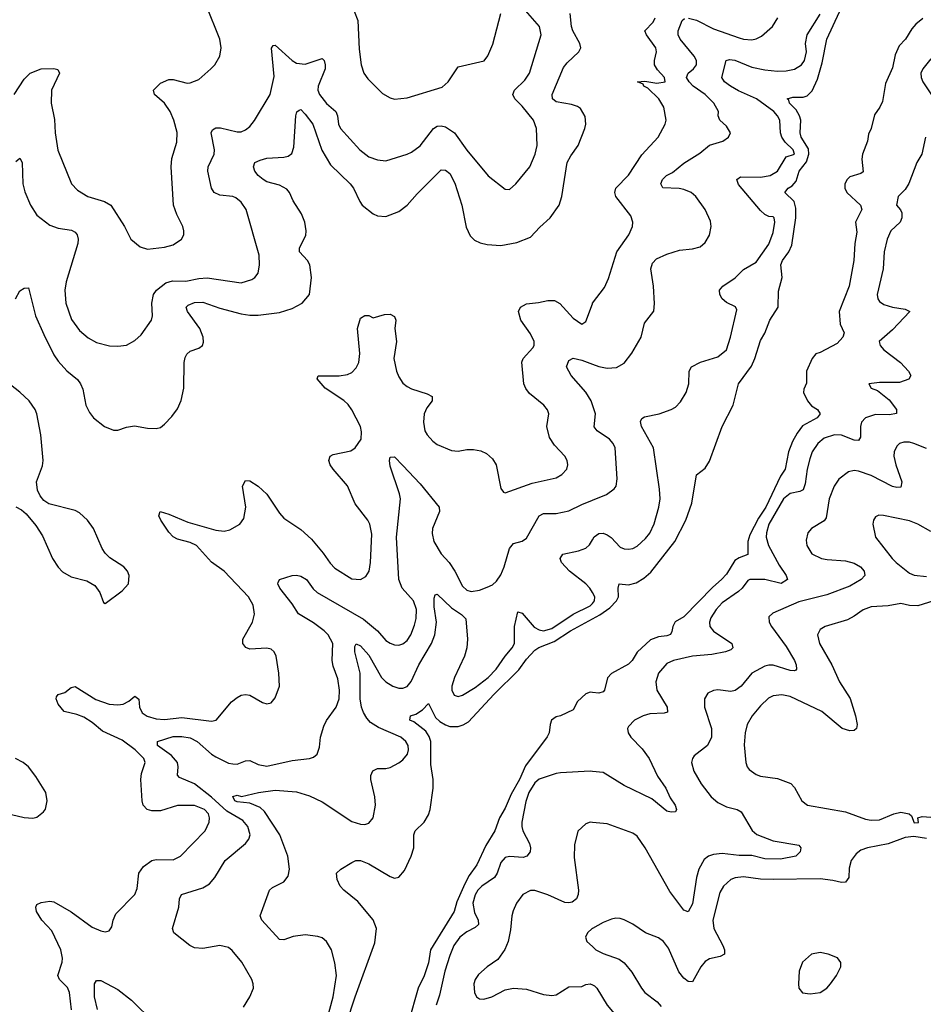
# Model space of a CAD drawing. Header units: inches. Extents: x 1771504 to 1971212, y 471788 to 643615.
# Tile 293 of 587: x 1827309 to 1831555, y 622854 to 627482. Entities that reach past the tile are written whole.
import ezdxf

# ---------------------------------------------------------------- set-up
doc = ezdxf.new("R2010")
doc.units = ezdxf.units.IN
doc.header["$MEASUREMENT"] = 0
doc.layers.add('B8622', color=7, linetype='Continuous')
doc.layers.add('B8632', color=7, linetype='Continuous')

msp = doc.modelspace()

# ---------------------------------------------------------------- linework, layer by layer
at = {"layer": 'B8622', "color": 5}
for points, elevation in [([(1827282.7, 627130), (1827330, 627202.4), (1827357.6, 627230), (1827410, 627251.1), (1827470, 627252.1), (1827487.5, 627247.5), (1827496.5, 627230), (1827458.6, 627150), (1827456.9, 627090), (1827472.6, 627012.6), (1827475.4, 626950), (1827487.7, 626867.7), (1827552.7, 626710), (1827581.2, 626681.2), (1827628.5, 626650), (1827707, 626627), (1827737, 626610), (1827801.6, 626510), (1827830.4, 626450.4), (1827874.6, 626414.6), (1827910, 626403.8), (1827990, 626412.4), (1828030, 626423.1), (1828069.4, 626450), (1828079.6, 626470), (1828079.6, 626490), (1828075.1, 626510), (1828046.7, 626566.7), (1828032.3, 626610), (1828020.3, 626790), (1828024.5, 626830), (1828046.5, 626906.5), (1828048.4, 626951.6), (1828033.5, 627010), (1828015.7, 627050), (1827990, 627088.6), (1827942.4, 627130), (1827938, 627150), (1827970, 627182.8), (1828010, 627200.9), (1828030, 627200.3), (1828096.2, 627183.8), (1828110, 627184.2), (1828150, 627200.3), (1828207.6, 627250), (1828225.6, 627270), (1828249.6, 627310), (1828255.8, 627350), (1828249.7, 627390), (1828185.1, 627550)], 460), ([(1827290, 626815.8), (1827310, 626831.6), (1827320.8, 626810), (1827323.5, 626710), (1827332.2, 626672.2), (1827360.2, 626610), (1827390, 626562.3), (1827450, 626515.8), (1827490, 626502.6), (1827552.5, 626492.5), (1827570, 626482.6), (1827579.6, 626470), (1827584.2, 626450), (1827582, 626430), (1827526.7, 626250), (1827520.9, 626210), (1827525.2, 626150), (1827552.7, 626072.7), (1827590, 626020.3), (1827630, 625987.2), (1827670, 625964.2), (1827731.3, 625948.7), (1827770, 625946.7), (1827810, 625952.2), (1827850, 625973.7), (1827879.6, 626000.4), (1827928.7, 626070), (1827933.5, 626090), (1827929, 626150), (1827937.7, 626190), (1827951.6, 626210), (1827995.4, 626244.6), (1828026.4, 626253.6), (1828090, 626252.4), (1828150, 626265.1), (1828190, 626268.4), (1828350, 626245.6), (1828399.1, 626260.9), (1828414, 626270), (1828429.6, 626290), (1828435.8, 626330), (1828434.6, 626374.6), (1828372.4, 626590), (1828350, 626623.6), (1828324.5, 626644.5), (1828310, 626650.9), (1828250, 626657.2), (1828222, 626670), (1828209.9, 626689.9), (1828192.7, 626770), (1828194.4, 626790), (1828222.4, 626850), (1828225, 626870), (1828208.4, 626950), (1828215.3, 626964.7), (1828230, 626973.7), (1828252.8, 626972.8), (1828330, 626954.9), (1828350, 626955.3), (1828370, 626964), (1828390, 626979.5), (1828412.7, 627007.3), (1828485.6, 627130), (1828504.9, 627215.1), (1828491.5, 627348.5), (1828500.4, 627359.6), (1828510, 627361.7), (1828589.3, 627289.3), (1828610, 627277.6), (1828650, 627273.4), (1828730, 627298.9), (1828738.9, 627290), (1828744.5, 627270), (1828743.8, 627250), (1828711, 627170), (1828710.2, 627150), (1828718, 627130), (1828750, 627087.3), (1828794.4, 627050), (1828802.7, 627030), (1828807.6, 626990), (1828816.9, 626970), (1828907.2, 626870), (1828950, 626836.5), (1828990, 626822.3), (1829030, 626819), (1829130, 626849), (1829150, 626858.3), (1829190, 626888.9), (1829253.3, 626970), (1829270, 626980.5), (1829290, 626982.6), (1829310, 626978.4), (1829352.1, 626950), (1829410, 626867.8), (1829510, 626748.4), (1829590, 626684.9), (1829610, 626683.8), (1829640.5, 626710), (1829705.4, 626790), (1829730.7, 626849.3), (1829739.8, 626890), (1829737.3, 626970), (1829723.1, 627010), (1829670, 627075.8), (1829635.1, 627110), (1829626.6, 627130), (1829633.5, 627150), (1829683.3, 627196.7), (1829704.1, 627230), (1829759.8, 627410), (1829751.3, 627450), (1829664.5, 627550)], 440), ([(1827289.8, 626170), (1827310, 626207.7), (1827330, 626220.4), (1827350, 626222), (1827382.7, 626090), (1827421.7, 626001.8), (1827470, 625906.3), (1827490, 625876.1), (1827530, 625831.4), (1827580.2, 625790), (1827595.2, 625770), (1827605.3, 625745.3), (1827620.2, 625670), (1827636.2, 625636.2), (1827656, 625610), (1827706.7, 625570), (1827750, 625552.6), (1827770, 625552.9), (1827810, 625566.9), (1827847.6, 625572.4), (1827910, 625561.5), (1827950, 625560.3), (1827970, 625565.7), (1827990, 625581.3), (1828023.6, 625616.4), (1828050, 625653), (1828068, 625692), (1828080.3, 625750), (1828081.4, 625870), (1828086.2, 625893.8), (1828094.7, 625910), (1828110, 625923.1), (1828150, 625938.3), (1828167.6, 625950), (1828173.2, 625966.8), (1828171.2, 625990), (1828155.3, 626030), (1828096.8, 626110), (1828091, 626130), (1828100.5, 626139.5), (1828130, 626152.5), (1828170, 626154), (1828250, 626126.2), (1828350, 626099.8), (1828390, 626093.5), (1828430, 626093.5), (1828530, 626105.7), (1828590, 626123.8), (1828636.3, 626150), (1828670.8, 626190), (1828679.8, 626270), (1828672.3, 626330), (1828660.8, 626350), (1828623.4, 626390), (1828623.9, 626410), (1828653, 626467), (1828655.8, 626490), (1828649, 626530), (1828633.8, 626570), (1828594, 626630), (1828576.5, 626670), (1828564.7, 626684.7), (1828530, 626704.1), (1828470, 626720.2), (1828452.3, 626730), (1828428.9, 626750), (1828414, 626770), (1828407.3, 626790), (1828413.6, 626810), (1828438.3, 626821.7), (1828470, 626831), (1828550, 626835.9), (1828570, 626840.2), (1828587.9, 626852.1), (1828597.5, 626882.5), (1828606, 627030), (1828611, 627049), (1828622.9, 627057.1), (1828630, 627058.9), (1828650, 627038.2), (1828685.6, 626990), (1828728.8, 626868.8), (1828770, 626800.2), (1828862.3, 626710), (1828877.1, 626690), (1828906.6, 626626.6), (1828918.9, 626610), (1828970, 626569), (1828990, 626559.6), (1829030, 626557.3), (1829090, 626580.9), (1829130, 626610.3), (1829176.2, 626663.8), (1829290, 626776.1), (1829310, 626774.9), (1829330, 626758.5), (1829353.8, 626713.8), (1829387.1, 626610), (1829406.9, 626506.9), (1829426.1, 626466.1), (1829446.1, 626446.1), (1829472.7, 626432.7), (1829504.9, 626424.9), (1829570, 626420.9), (1829645.6, 626434.4), (1829710, 626460.3), (1829753, 626507), (1829801.7, 626550), (1829844.5, 626610), (1829857, 626650), (1829882.2, 626810), (1829898.4, 626841.6), (1829933.3, 626890), (1829965.3, 626970), (1829969.8, 626990), (1829966.9, 627026.9), (1829943.6, 627063.6), (1829930, 627073.5), (1829902.5, 627082.5), (1829830, 627095.5), (1829812.1, 627110), (1829811.4, 627130), (1829863.7, 627256.3), (1829881.1, 627278.9), (1829936.1, 627330), (1829945.3, 627350), (1829941, 627370), (1829908, 627430), (1829902.2, 627450), (1829895.7, 627510)], 420), ([(1828881.2, 627521.2), (1828898, 627478), (1828903.4, 627343.4), (1828913.6, 627270), (1828926, 627230), (1828944.3, 627204.3), (1829014.3, 627134.3), (1829050, 627113.7), (1829070, 627107.6), (1829130, 627114.3), (1829294.8, 627165.2), (1829321.6, 627190), (1829370, 627260.7), (1829491.1, 627288.9), (1829508.1, 627311.9), (1829533, 627367), (1829569.8, 627510)], 460), ([(1827551.7, 622828.2), (1827542.1, 622910), (1827532.8, 622932.8), (1827495.7, 622970), (1827488.7, 622990), (1827507.7, 623052.3), (1827509.3, 623070.7), (1827502.3, 623110), (1827459.8, 623199.8), (1827412.7, 623250), (1827387.3, 623290), (1827384.8, 623310), (1827390, 623323), (1827410, 623333.4), (1827450, 623338.6), (1827470, 623336.5), (1827550, 623289.3), (1827650, 623217.3), (1827690, 623199.5), (1827710, 623195.3), (1827730, 623199.3), (1827742.3, 623217.7), (1827748.6, 623250), (1827761, 623279), (1827849.9, 623370.1), (1827861.3, 623398.7), (1827869.2, 623470), (1827890, 623501.5), (1827930, 623529.4), (1827950, 623534.6), (1828030, 623533.4), (1828064.7, 623550), (1828179.8, 623670), (1828199.8, 623710), (1828200.8, 623730), (1828195.4, 623750), (1828177.2, 623770), (1828130, 623789), (1828050, 623788.2), (1827970, 623763.7), (1827930, 623763.7), (1827908.3, 623770), (1827888.8, 623790), (1827883.7, 623810), (1827877.7, 623910), (1827881.1, 623938.9), (1827898.5, 623990), (1827891.9, 624010), (1827851.2, 624050), (1827790, 624094.9), (1827698.1, 624138.1), (1827650, 624178.5), (1827610, 624203.5), (1827576.7, 624216.8), (1827518.3, 624230), (1827490, 624265.1), (1827479.7, 624290), (1827481.3, 624298.7), (1827489.2, 624310), (1827520.7, 624319.3), (1827550, 624343.1), (1827570, 624347.8), (1827666.9, 624286.9), (1827730, 624265.2), (1827770, 624261.1), (1827794.5, 624265.5), (1827821.4, 624278.6), (1827850, 624302.6), (1827869, 624289), (1827872.5, 624250), (1827884, 624224), (1827908.6, 624208.6), (1827950, 624195.7), (1827990, 624192.5), (1828070, 624202.8), (1828210, 624185.4), (1828231.6, 624190), (1828304.8, 624275.2), (1828330, 624296.5), (1828350, 624306.7), (1828370, 624310.2), (1828390, 624306.5), (1828450, 624272.2), (1828470, 624266.4), (1828490, 624270.6), (1828510, 624294.8), (1828529.7, 624350), (1828526.9, 624410), (1828513.7, 624490), (1828504.7, 624510), (1828490, 624522.6), (1828470, 624528.6), (1828390, 624523.1), (1828371.7, 624531.7), (1828357.7, 624550), (1828356.8, 624570), (1828402.7, 624650), (1828412.3, 624687.7), (1828406, 624730), (1828383.8, 624770), (1828270, 624889.8), (1828210, 624932), (1828139.6, 625010), (1828110, 625024.3), (1828050, 625040.7), (1828030, 625051.6), (1828010, 625072.8), (1827971.6, 625130), (1827962.4, 625150), (1827969.3, 625170), (1828010, 625157.5), (1828099.5, 625119.5), (1828230, 625081.9), (1828270, 625077.3), (1828296.1, 625083.9), (1828343.5, 625110), (1828362.6, 625137.4), (1828371.4, 625190), (1828356.3, 625290), (1828370, 625316.3), (1828390, 625314.4), (1828430, 625288.9), (1828470, 625251.6), (1828530, 625162.3), (1828550, 625139.6), (1828630, 625085.5), (1828680.3, 625040.3), (1828735, 624975), (1828767.1, 624927.1), (1828790, 624903.6), (1828870, 624853.1), (1828910, 624850.3), (1828935.4, 624864.6), (1828950.6, 624889.4), (1828957.4, 624930), (1828963.1, 625063.1), (1828954.8, 625110), (1828944.4, 625130), (1828885.8, 625205.8), (1828850, 625291.6), (1828781.7, 625370), (1828768.4, 625390), (1828762, 625410), (1828767.3, 625430), (1828781.4, 625438.6), (1828864.7, 625455.3), (1828886, 625470), (1828913.1, 625510), (1828914.9, 625545.1), (1828910.5, 625570), (1828870, 625648.3), (1828852.8, 625672.8), (1828831.8, 625691.8), (1828744.8, 625750), (1828706.5, 625793.5), (1828712, 625808), (1828810, 625808.5), (1828850, 625814.7), (1828870, 625824.2), (1828890, 625846), (1828901.8, 625870), (1828906.8, 625913.2), (1828896.4, 626030), (1828910, 626078.8), (1828930, 626090.8), (1828950, 626090.8), (1828970, 626080.7), (1829023.1, 626096.9), (1829050, 626097.8), (1829070, 626086.8), (1829076.5, 626070), (1829072.2, 626030), (1829079.2, 625970), (1829066.9, 625890), (1829079.5, 625830), (1829090, 625803.2), (1829110, 625773.6), (1829130, 625758.5), (1829150, 625747.1), (1829223.6, 625723.6), (1829247.3, 625710), (1829247.7, 625690), (1829222.2, 625657.8), (1829210.3, 625630), (1829205.7, 625590), (1829213.4, 625550), (1829224.2, 625530), (1829250, 625500.3), (1829270, 625485.7), (1829337.4, 625457.4), (1829370, 625454.6), (1829410, 625461.5), (1829441.1, 625461.1), (1829475.5, 625455.5), (1829502.8, 625442.8), (1829530, 625418.4), (1829547.6, 625390), (1829570, 625278), (1829581.7, 625261.7), (1829590, 625258), (1829717.2, 625302.8), (1829830, 625328.3), (1829856.1, 625343.9), (1829879.7, 625370), (1829885.1, 625390), (1829882, 625410), (1829871.2, 625430), (1829821.7, 625481.7), (1829798.2, 625518.2), (1829785.6, 625570), (1829794.7, 625630), (1829788.6, 625648.6), (1829771.5, 625670), (1829704.6, 625724.6), (1829687.6, 625747.6), (1829678.3, 625770), (1829667.9, 625872.1), (1829674.5, 625890), (1829720.8, 625939.2), (1829726.6, 625950), (1829727.2, 625970), (1829710, 626006), (1829663.9, 626070), (1829652.1, 626110), (1829662, 626130), (1829690, 626146.9), (1829747.5, 626152.5), (1829790, 626162.2), (1829821.4, 626161.4), (1829847.7, 626147.7), (1829910, 626078.7), (1829950, 626050.6), (1829970, 626062.8), (1830000, 626146.8)], 380), ([(1830000, 625671.5), (1829993.7, 625690), (1829970, 625730.7), (1829900.9, 625810), (1829878.9, 625850), (1829890, 625880.7), (1829909.8, 625890.2), (1829950, 625881), (1830000, 625862.2)], 360), ([(1827290, 625191.5), (1827317.7, 625177.7), (1827339.6, 625159.6), (1827384.9, 625104.9), (1827415.7, 625055.7), (1827462.3, 624950), (1827489, 624909), (1827510, 624886), (1827550, 624863.2), (1827623.7, 624843.7), (1827661.8, 624821.8), (1827686, 624790), (1827702.8, 624742.8), (1827710, 624738), (1827790, 624797.6), (1827819.7, 624830), (1827822.6, 624870), (1827814.7, 624890), (1827798.4, 624910), (1827732.4, 624952.4), (1827710, 624974.7), (1827695.8, 624995.8), (1827655.5, 625090), (1827627.4, 625130), (1827590, 625163.5), (1827570, 625174.6), (1827446, 625206), (1827421.7, 625221.7), (1827404.5, 625244.5), (1827392.9, 625270), (1827387.7, 625310), (1827415.8, 625384.2), (1827418.5, 625410), (1827408.1, 625530), (1827389.9, 625630), (1827382.1, 625650), (1827354, 625690), (1827310, 625731.6), (1827243, 625783)], 420), ([(1828359.9, 622840.1), (1828391, 622890), (1828406.9, 622930), (1828406.6, 622950), (1828399.7, 622970), (1828352.7, 623052.7), (1828307.7, 623107.7), (1828290, 623121.3), (1828250, 623129.8), (1828170, 623116.4), (1828130, 623119.3), (1828108, 623130), (1828033.2, 623190), (1828027, 623210), (1828056.4, 623310), (1828059.7, 623350), (1828069.6, 623370), (1828170, 623401.8), (1828200.2, 623419.8), (1828225.7, 623450), (1828274.5, 623530), (1828370, 623610.3), (1828386, 623630), (1828391.6, 623650), (1828380.3, 623690), (1828357.6, 623717.6), (1828281.6, 623761.6), (1828210, 623828.3), (1828130, 623891.1), (1828060, 623920), (1828050.6, 623930.6), (1828053.4, 623970), (1828049.9, 623990), (1828022.9, 624022.9), (1827956.8, 624070), (1827956.3, 624090), (1828030, 624112.3), (1828070, 624112.6), (1828110, 624105.9), (1828143, 624090), (1828210, 624029.5), (1828230, 624016.6), (1828290, 623988.2), (1828310, 623983.7), (1828330, 623983), (1828370, 623998.8), (1828390, 624000.7), (1828430, 623980.6), (1828470, 623973.7), (1828590, 624000.2), (1828670.9, 624009.1), (1828690, 624015.8), (1828707.3, 624030), (1828717, 624063), (1828722.5, 624110), (1828738, 624162), (1828751.2, 624188.8), (1828796.4, 624250), (1828809.8, 624290), (1828811.6, 624330), (1828804.6, 624384.6), (1828782.6, 624442.6), (1828777.3, 624470), (1828779.6, 624550), (1828758.8, 624590), (1828739.5, 624610), (1828690, 624646.5), (1828619.1, 624690), (1828590, 624736.3), (1828531.3, 624810), (1828522.4, 624830), (1828523.8, 624836.2), (1828530, 624850.3), (1828590, 624868.9), (1828610, 624871.1), (1828630, 624865.6), (1828656.2, 624850), (1828687.6, 624807.6), (1828706.9, 624790), (1828924.6, 624664.6), (1828990.1, 624610.1), (1829030, 624564.2), (1829050, 624551.3), (1829070, 624543.2), (1829090, 624542), (1829110, 624547.9), (1829130, 624563.6), (1829146.8, 624590), (1829164.2, 624635.7), (1829171.9, 624668.1), (1829173.6, 624710), (1829159.9, 624750), (1829105.4, 624810), (1829090.9, 624850), (1829079.7, 625050), (1829097.7, 625230), (1829093.8, 625253.8), (1829050, 625384), (1829046.2, 625410), (1829050, 625426), (1829070, 625427.7), (1829110, 625387.2), (1829190, 625299.7), (1829279.5, 625190), (1829282.3, 625170), (1829249, 625090), (1829247.6, 625067.6), (1829255.7, 625030), (1829290, 624971.1), (1829326.8, 624930), (1829354.4, 624890), (1829390, 624819), (1829410, 624799.8), (1829430, 624794.4), (1829470, 624800.5), (1829506.1, 624813.9), (1829530, 624825.2), (1829550, 624842.8), (1829570, 624872.9), (1829585.2, 624910), (1829610, 624997), (1829630, 625019.1), (1829670, 625030.3), (1829690, 625044.6), (1829750, 625150.2), (1829770, 625161.1), (1829830, 625161.4), (1829890, 625173.5), (1829950, 625203.5), (1830000, 625223.4)], 360), ([(1830000, 624790.3), (1829988.6, 624810), (1829970, 624830.5), (1829892.3, 624890), (1829855.5, 624930), (1829848.6, 624950), (1829860.7, 624970), (1829935.3, 624984.7), (1829970, 624998.2), (1829985.8, 625014.2), (1830000, 625036.8)], 340), ([(1828750, 622772.7), (1828782.3, 622890), (1828797.1, 622990), (1828790, 623048.7), (1828774, 623110), (1828750, 623149.2), (1828730, 623166), (1828710, 623173.6), (1828650, 623181.3), (1828593.3, 623173.3), (1828550, 623157.7), (1828530, 623158.7), (1828447, 623250), (1828439.5, 623270), (1828482.9, 623390), (1828496.9, 623403.1), (1828549.4, 623430), (1828570, 623456), (1828576.4, 623490), (1828569, 623550), (1828531.7, 623650), (1828459.8, 623759.8), (1828438.7, 623778.7), (1828390, 623799.3), (1828330, 623805.5), (1828320.5, 623810), (1828309.7, 623830.3), (1828330, 623837.1), (1828350.4, 623830.4), (1828430.6, 623849.4), (1828510, 623860.7), (1828610, 623853.5), (1828670, 623833.3), (1828730, 623805.1), (1828870, 623713), (1828910, 623700.1), (1828930, 623699.3), (1828950, 623705.8), (1828969.2, 623730.8), (1828981.3, 623790), (1828978.5, 623830), (1828958.3, 623910), (1828958.7, 623930), (1828968, 623952), (1828990, 623962.4), (1829030, 623962), (1829050, 623966.9), (1829090, 623989.2), (1829110, 624003.5), (1829130.6, 624030), (1829135.6, 624050), (1829134.3, 624070), (1829123.5, 624090), (1829099.8, 624110), (1828995.2, 624155.2), (1828958.1, 624178.1), (1828939.4, 624199.4), (1828925.1, 624225.1), (1828915.8, 624250), (1828909.3, 624289.3), (1828909.1, 624410), (1828884.1, 624510), (1828884.2, 624535.8), (1828890, 624548.2), (1828910, 624539.2), (1828950, 624495.5), (1829009.5, 624390), (1829029.4, 624369.4), (1829062.7, 624350), (1829090, 624340.5), (1829110, 624339.4), (1829130, 624347.1), (1829148, 624372), (1829184.2, 624450), (1829244, 624550), (1829259.1, 624590), (1829267.5, 624650), (1829257.3, 624722.7), (1829256.3, 624763.7), (1829261.5, 624778.6), (1829270, 624782.4), (1829337.9, 624717.9), (1829385.7, 624685.7), (1829405.5, 624665.5), (1829412.8, 624570), (1829410.5, 624530), (1829399.7, 624490), (1829352, 624390), (1829339, 624350), (1829339.1, 624330), (1829350, 624306.7), (1829370, 624301.4), (1829390, 624307.6), (1829450, 624343), (1829510, 624390.1), (1829548.6, 624430), (1829590, 624490.8), (1829623.6, 624530), (1829634.2, 624550), (1829634.3, 624630), (1829650, 624698.4), (1829670, 624693), (1829727, 624627), (1829750, 624613.7), (1829770, 624609.7), (1829810, 624620.9), (1829910, 624687.5), (1829990, 624727.1), (1830000, 624738.3)], 340), ([(1828802.4, 622637.6), (1828884.7, 622890), (1828977.3, 623142.7), (1828985, 623210), (1828970.5, 623250.5), (1828898.1, 623338.1), (1828832.3, 623390), (1828815.1, 623410), (1828801, 623441), (1828798, 623470), (1828817.2, 623490), (1828870, 623521), (1828888, 623530), (1828909.7, 623530.3), (1828950, 623514.2), (1829050, 623455.5), (1829070, 623447.4), (1829090, 623451.8), (1829117.7, 623482.3), (1829148.7, 623550), (1829160.4, 623590), (1829160.5, 623650), (1829167, 623670), (1829210, 623710.5), (1829230, 623744), (1829238.3, 623770), (1829251.3, 623870), (1829251.2, 623910), (1829241.2, 623981.2), (1829240.2, 624090), (1829232.8, 624112.8), (1829217.4, 624137.4), (1829161.2, 624181.2), (1829142, 624190), (1829145.2, 624210), (1829170, 624217.5), (1829202.1, 624237.9), (1829230, 624267.7), (1829262.6, 624202.6), (1829283.1, 624183.1), (1829310, 624167.1), (1829330, 624160.5), (1829370, 624160.6), (1829392.5, 624167.5), (1829417.8, 624182.2), (1829536.4, 624310), (1829653.7, 624426.3), (1829690, 624475.8), (1829730, 624518.8), (1829748.6, 624531.4), (1829820.7, 624559.3), (1829897.4, 624610), (1830000, 624665.2)], 320), ([(1830000, 624319.7), (1829990, 624320.7), (1829970, 624313.6), (1829930, 624276.9), (1829910, 624238), (1829850.2, 624209.8), (1829830, 624206), (1829808.2, 624190), (1829801.5, 624170), (1829797.4, 624130), (1829788.1, 624111.9), (1829685.7, 623974.3), (1829657.2, 623910), (1829618.2, 623841.8), (1829590, 623775.4), (1829563.4, 623730), (1829542.2, 623670), (1829499.3, 623600.7), (1829457.6, 623510), (1829421.1, 623458.9), (1829400, 623420), (1829363.8, 623336.2), (1829350, 623289.8), (1829238.8, 623110), (1829229.4, 623049.4), (1829210, 622988.3), (1829181.4, 622930), (1829136.6, 622770)], 320), ([(1827270, 623746.7), (1827330, 623731.7), (1827370, 623728.7), (1827390, 623733), (1827420.8, 623759.2), (1827430, 623771.3), (1827437.6, 623810), (1827431.3, 623850), (1827384.4, 623924.4), (1827349.6, 623970), (1827324.5, 623990), (1827288.7, 624008.7)], 420), ([(1830000, 623948.9), (1829990.2, 623949.8), (1829850, 623941.3), (1829830, 623938.7), (1829750, 623912.6), (1829730, 623895.3), (1829701.8, 623850), (1829687.5, 623807.5), (1829669, 623710), (1829668, 623690), (1829673.4, 623670), (1829705.3, 623610), (1829709.4, 623590), (1829707.3, 623570), (1829692.2, 623550), (1829675.4, 623544.6), (1829610, 623549), (1829590, 623543.8), (1829570, 623521.3), (1829552.5, 623470), (1829540.1, 623450), (1829481.2, 623410), (1829461.7, 623390), (1829448.7, 623368.7), (1829438, 623330), (1829446.3, 623286.3), (1829463.5, 623250), (1829464.4, 623230), (1829450, 623214.8), (1829410, 623194.8), (1829377.7, 623170), (1829348.4, 623130), (1829330, 623084), (1829306.1, 623010), (1829282.1, 622897.9), (1829266.6, 622850)], 340), ([(1830000, 623708.8), (1829990.3, 623709.7), (1829970, 623702.4), (1829931.6, 623668.4), (1829916.4, 623603.6), (1829915.1, 623544.9), (1829935.2, 623390), (1829933.5, 623370), (1829925.2, 623350), (1829905.1, 623334.9), (1829890, 623330.6), (1829870, 623332.5), (1829790, 623368.5), (1829730, 623388.9), (1829710, 623389.8), (1829673.7, 623370), (1829643.6, 623330), (1829627.1, 623292.9), (1829621.1, 623270), (1829616, 623204), (1829603.9, 623150), (1829588.5, 623111.5), (1829555.4, 623064.6), (1829504.9, 623030), (1829465.4, 622994.6), (1829449.1, 622970), (1829442.7, 622950), (1829446, 622910), (1829455.8, 622890), (1829470, 622880.2), (1829490, 622878.4), (1829528, 622890), (1829590, 622922.4), (1829629.2, 622930.8), (1829690, 622924.6), (1829770, 622900.1), (1829810, 622895.3), (1829830, 622899.4), (1829890, 622936.3), (1829950, 622938), (1829970, 622947.8), (1829990, 622950.1), (1830000, 622945.6)], 360), ([(1830000, 623210.9), (1829998.4, 623210), (1829976.4, 623190), (1829968.2, 623170), (1829973.7, 623150), (1830000, 623125.7)], 380), ([(1827674, 622830), (1827659.8, 622890), (1827660.5, 622950), (1827670, 622965.5), (1827690, 622965.3), (1827770, 622924.4), (1827833.5, 622873.5), (1827939.1, 622770)], 360)]:
    msp.add_lwpolyline(points, dxfattribs=dict(at, elevation=elevation))
at = {"layer": 'B8632', "color": 5}
for points, elevation in [([(1830000, 624665.2), (1830035.6, 624684.4), (1830082.4, 624717.6), (1830113.1, 624750), (1830123, 624770), (1830120.8, 624810), (1830126.6, 624830), (1830170, 624826.1), (1830205.5, 624834.5), (1830242.6, 624857.4), (1830275.2, 624884.8), (1830388.1, 625030), (1830439.3, 625130), (1830467.8, 625210), (1830490, 625342), (1830530, 625374), (1830550, 625407.3), (1830609.7, 625570), (1830662.4, 625670), (1830686.6, 625770), (1830747.2, 625852.8), (1830763.7, 625890), (1830790, 625974), (1830810.9, 626009.1), (1830834.2, 626070), (1830872.6, 626130), (1830874.8, 626205.2), (1830891.7, 626270), (1830886, 626330), (1830893.5, 626350), (1830923.9, 626390), (1830937.7, 626422.3), (1830956.2, 626550), (1830956.6, 626596.6), (1830947.9, 626627.9), (1830904.8, 626670), (1830920.4, 626690), (1830939.2, 626700.8), (1830957.8, 626722.2), (1830972.1, 626770), (1831005.8, 626814.2), (1831017.9, 626850), (1831015.3, 626875.3), (1830980.6, 626930), (1830976.7, 626950), (1830979.2, 627010), (1830974, 627030), (1830957.3, 627057.3), (1830926, 627090), (1830922.8, 627102.8), (1830915.6, 627110), (1830942.7, 627117.3), (1830990, 627117.5), (1831010, 627123.9), (1831032.3, 627147.7), (1831058, 627202), (1831080.6, 627279.4), (1831101.7, 627390), (1831160.7, 627519.3)], 320), ([(1830000, 625036.8), (1830009, 625051), (1830030, 625067), (1830050, 625068), (1830070, 625060.9), (1830088.5, 625048.5), (1830130, 625003.1), (1830150, 624994.3), (1830170, 624992.9), (1830190, 624996.9), (1830210, 625007.6), (1830250, 625044), (1830270, 625068.8), (1830290, 625113), (1830312.1, 625190), (1830318, 625230), (1830315.8, 625275.8), (1830287.3, 625470), (1830230.9, 625570), (1830226.1, 625593.9), (1830232.7, 625607.3), (1830245.3, 625614.7), (1830313.2, 625630), (1830370.8, 625649.2), (1830390, 625661.3), (1830414.1, 625685.9), (1830440.4, 625730), (1830454, 625770), (1830455.1, 625830), (1830466, 625850), (1830508.4, 625871.6), (1830590, 625897.7), (1830629.9, 625930.1), (1830649.8, 625989.8), (1830678.3, 626118.3), (1830672.5, 626132.5), (1830630, 626152.8), (1830609.2, 626169.2), (1830599.1, 626190), (1830596.8, 626210), (1830612.4, 626230), (1830671.8, 626268.2), (1830710, 626307.7), (1830770, 626342), (1830830, 626427.3), (1830850, 626482), (1830857.6, 626530), (1830855.1, 626550), (1830850, 626554.7), (1830830, 626556.2), (1830810, 626566), (1830790, 626585.1), (1830686.4, 626706.4), (1830679.3, 626730), (1830696.8, 626743.2), (1830790, 626741.5), (1830836, 626750), (1830870, 626770.2), (1830910, 626836.5), (1830949.3, 626850), (1830944.2, 626870), (1830905.3, 626905.3), (1830889.9, 626929.9), (1830884.4, 626950), (1830880.8, 627010), (1830870.5, 627030), (1830852.7, 627050), (1830770.7, 627110), (1830687.4, 627147.4), (1830648.6, 627170), (1830620.4, 627190), (1830607.8, 627210), (1830628.7, 627290), (1830644.8, 627295.2), (1830670, 627291.2), (1830750, 627258.4), (1830810, 627246.4), (1830870, 627240.5), (1830910, 627240.9), (1830950, 627248.5), (1830982.3, 627270), (1830996.2, 627290), (1831006.4, 627330), (1831002.2, 627370), (1831009.9, 627410), (1831070, 627507.3)], 340), ([(1830000, 626146.8), (1830001.1, 626150), (1830056.4, 626223.6), (1830075.3, 626264.7), (1830114.6, 626390), (1830170.8, 626470), (1830188.7, 626510), (1830189.8, 626530), (1830180.5, 626560.5), (1830110.8, 626650), (1830104.8, 626670), (1830110.8, 626690), (1830169.3, 626750.7), (1830232.7, 626847.3), (1830309.8, 626930), (1830341.6, 626990), (1830347.3, 627010), (1830335.3, 627070), (1830312.3, 627110), (1830260.6, 627160.6), (1830241.1, 627170), (1830238, 627178), (1830212.7, 627190), (1830246.7, 627193.3), (1830303.2, 627183.2), (1830341.6, 627190), (1830338.4, 627210), (1830306.6, 627246.6), (1830292.5, 627270), (1830291.9, 627290), (1830301.6, 627330), (1830298.2, 627350), (1830254.9, 627410), (1830247.3, 627430), (1830286.2, 627470), (1830294.5, 627490)], 380), ([(1831552.4, 627487.6), (1831520, 627460), (1831501.1, 627438.9), (1831471.9, 627390), (1831441.6, 627358.4), (1831423.7, 627316.3), (1831410, 627255.8), (1831377.7, 627182.3), (1831363, 627097), (1831351, 627070), (1831325.5, 627034.5), (1831310.8, 626970), (1831296.9, 626943.1), (1831292.2, 626910), (1831270.1, 626850), (1831266.5, 626826.5), (1831273.3, 626766.7), (1831261.7, 626758.3), (1831210, 626742.7), (1831197.3, 626730), (1831187, 626710), (1831187.1, 626690), (1831196.4, 626670), (1831259.7, 626610), (1831266, 626590), (1831236.5, 626530), (1831243.4, 626483.4), (1831233.4, 626430), (1831229.2, 626350), (1831206.2, 626230), (1831160.2, 626110), (1831164.2, 626050), (1831183.1, 626010), (1831176.9, 625990), (1831150, 625959.8), (1831070, 625916.9), (1831050, 625911.2), (1831033, 625890), (1831006.5, 625830), (1831007, 625773), (1830994.1, 625745.9), (1830992, 625730), (1831010.2, 625690), (1831030, 625667.4), (1831058, 625650), (1831070.6, 625630), (1831056.5, 625610), (1830987.5, 625572.5), (1830961.7, 625538.3), (1830940.6, 625499.4), (1830921.8, 625450), (1830905.6, 625370), (1830884.1, 625335.9), (1830815.7, 625190), (1830780.8, 625139.2), (1830739.6, 625060.4), (1830730.1, 625030), (1830731.3, 624968.7), (1830690, 624953.1), (1830670, 624939.5), (1830630, 624876), (1830607.6, 624850), (1830565.8, 624814.2), (1830430, 624675.1), (1830389, 624651), (1830377.8, 624630), (1830374.2, 624605.8), (1830367.1, 624592.9), (1830350, 624585.2), (1830310, 624581.8), (1830273.6, 624566.4), (1830210.8, 624509.2), (1830186.3, 624470), (1830170, 624452.6), (1830090, 624409.6), (1830071.5, 624388.5), (1830057.1, 624330), (1830050, 624322), (1830030, 624317), (1830000, 624319.7)], 320), ([(1830451.4, 627488.6), (1830490, 627478.8), (1830570, 627438.8), (1830690, 627395.9), (1830710, 627389.5), (1830750, 627386.4), (1830770, 627391.1), (1830795.3, 627404.7), (1830846.9, 627450), (1830871.6, 627490)], 360), ([(1830000, 625862.2), (1830030, 625851), (1830070, 625843.5), (1830113.4, 625846.6), (1830150, 625867), (1830186.1, 625913.9), (1830229.7, 625990), (1830244.4, 626055.6), (1830288.5, 626111.5), (1830292.5, 626147.5), (1830287.1, 626230), (1830275.5, 626310), (1830282, 626338), (1830302.1, 626357.9), (1830350, 626380.2), (1830410, 626398.6), (1830470, 626404), (1830506.4, 626413.6), (1830530, 626434.4), (1830550, 626468.5), (1830558.2, 626510), (1830554.4, 626534.4), (1830529.7, 626590), (1830486.9, 626650), (1830463.6, 626670), (1830430, 626683.1), (1830408.2, 626688.2), (1830331.2, 626691.2), (1830321.4, 626710), (1830329, 626730), (1830348.6, 626750), (1830376.8, 626763.2), (1830430, 626806.8), (1830505.1, 626854.9), (1830550, 626892), (1830612.7, 626910), (1830639.3, 626930), (1830649.4, 626950), (1830630, 626980.7), (1830599.5, 627010), (1830591.6, 627030), (1830592.4, 627050), (1830570.6, 627090), (1830529.3, 627130), (1830473.7, 627170), (1830454.4, 627190), (1830443, 627210), (1830450.4, 627229.6), (1830475.9, 627250), (1830489.8, 627270), (1830489, 627290), (1830478, 627310), (1830413.2, 627390), (1830402.5, 627410), (1830403.2, 627430), (1830421.7, 627478.3), (1830433.5, 627486.5)], 360), ([(1831590, 627297.2), (1831553, 627250), (1831544, 627230), (1831544.4, 627210), (1831552.2, 627190), (1831605.7, 627110)], 340), ([(1831565.3, 626930), (1831548.9, 626850), (1831524.9, 626810), (1831487.5, 626712.5), (1831470, 626683.6), (1831436.5, 626650), (1831428.5, 626610), (1831448.1, 626588.1), (1831453.9, 626573.9), (1831454.2, 626550), (1831446.5, 626530), (1831402.8, 626490), (1831384.7, 626450), (1831371.4, 626391.4), (1831366.5, 626310), (1831337.6, 626190), (1831342, 626170), (1831350, 626157.6), (1831370, 626143.6), (1831410.2, 626130.2), (1831470, 626121.5), (1831492.2, 626110), (1831410, 626023.8), (1831348.5, 625970), (1831352.2, 625950), (1831370.3, 625930), (1831448, 625870), (1831486.3, 625830), (1831496.4, 625810), (1831487.6, 625792.4), (1831443.5, 625776.5), (1831350, 625776.5), (1831298.8, 625770), (1831310.8, 625750), (1831339.2, 625739.2), (1831395.5, 625695.5), (1831429.1, 625650), (1831428.7, 625631.3), (1831396.1, 625623.9), (1831330, 625625.6), (1831283.5, 625610), (1831265.5, 625590), (1831260.1, 625570), (1831259.6, 625520.4), (1831250, 625504.2), (1831230, 625505.2), (1831170, 625529.2), (1831138, 625530), (1831090, 625515), (1831059.2, 625490), (1831033.2, 625450), (1831022.1, 625417.9), (1831010, 625369.3), (1831000.4, 625299.6), (1830990, 625272.8), (1830975.1, 625264.9), (1830930, 625255.5), (1830898.9, 625230), (1830830, 625111.4), (1830818.4, 625070), (1830817.4, 625050), (1830828.3, 625010), (1830878.2, 624918.2), (1830911.1, 624870), (1830916.5, 624850), (1830887.6, 624832.4), (1830810, 624850.9), (1830739.3, 624850), (1830730, 624845.3), (1830704.3, 624810), (1830686.4, 624793.6), (1830610, 624740.6), (1830581.3, 624710), (1830556.8, 624670), (1830550.2, 624650), (1830551.3, 624630), (1830570, 624607.5), (1830655.3, 624550), (1830660.4, 624530), (1830650, 624519.6), (1830626, 624510), (1830561.7, 624498.3), (1830470, 624490.4), (1830380.5, 624470), (1830350, 624455.8), (1830310.2, 624410), (1830297.6, 624370), (1830302.9, 624330), (1830351, 624250), (1830352.6, 624227.4), (1830337.3, 624222.7), (1830270, 624219.8), (1830238, 624210), (1830198.7, 624190), (1830170, 624159.5), (1830165.2, 624150), (1830168, 624130), (1830180.2, 624110), (1830234.2, 624054.2), (1830266.6, 624010), (1830305.7, 623925.7), (1830344.5, 623870), (1830365.1, 623825.1), (1830388.4, 623790), (1830395.5, 623770), (1830390, 623759), (1830370, 623757), (1830350, 623762.4), (1830279.4, 623819.4), (1830150, 623882), (1830050, 623944), (1830000, 623948.9)], 340), ([(1830000, 625223.4), (1830066.6, 625250), (1830102.5, 625277.5), (1830111.2, 625290), (1830116.4, 625323.6), (1830106.6, 625470), (1830098, 625490), (1830081.1, 625510), (1830022, 625550), (1830008.3, 625568.3), (1830014, 625630), (1830000, 625671.5)], 360), ([(1831570, 625465.7), (1831510, 625490.6), (1831490, 625496.5), (1831463.6, 625496.4), (1831443.8, 625490), (1831430, 625477.6), (1831418.6, 625450), (1831416.5, 625430), (1831425.3, 625390), (1831454.8, 625310), (1831450, 625285.1), (1831430, 625282.9), (1831410, 625288.5), (1831310, 625339.3), (1831250, 625360.2), (1831230, 625362.2), (1831204, 625356), (1831158, 625322), (1831136, 625290), (1831112.5, 625230), (1831099, 625141), (1831090, 625126.9), (1831029.3, 625090.7), (1831012, 625070), (1831004.2, 625035.8), (1831007.2, 625010), (1831031.1, 624971.1), (1831076.3, 624950), (1831104, 624944), (1831190, 624938.4), (1831230, 624927.9), (1831259.6, 624910), (1831277.7, 624890), (1831280.3, 624870), (1831262.7, 624850), (1831210, 624819.9), (1831101.2, 624778.8), (1830970, 624746.1), (1830848.2, 624691.8), (1830830, 624675.1), (1830830.3, 624650), (1830842, 624630), (1830910, 624536.5), (1830950, 624470.3), (1830957.6, 624450), (1830959, 624430), (1830955.5, 624424.5), (1830950, 624421), (1830930, 624423.7), (1830850, 624448.1), (1830830, 624448.6), (1830810, 624442.8), (1830749.6, 624410.4), (1830699.7, 624350), (1830670.7, 624329.3), (1830650, 624324.4), (1830590, 624331.9), (1830570, 624329.7), (1830543.1, 624316.9), (1830526.3, 624290), (1830527.2, 624250), (1830560.2, 624150), (1830559.7, 624110), (1830540.8, 624070), (1830478.7, 624021.3), (1830470.3, 624010), (1830465.2, 623990), (1830476.5, 623950), (1830511.4, 623890), (1830558.5, 623830), (1830590, 623803.2), (1830630, 623782), (1830680.7, 623770), (1830698.9, 623758.9), (1830750.8, 623670.8), (1830772.6, 623652.6), (1830850, 623622), (1830970, 623602.8), (1830979.1, 623590), (1830976.3, 623570), (1830956, 623550), (1830883.8, 623536.2), (1830810, 623537.7), (1830750, 623553.2), (1830690, 623554.2), (1830610, 623562.7), (1830570, 623558.1), (1830545.3, 623550), (1830524.9, 623535.1), (1830500.1, 623490), (1830488.8, 623450), (1830470, 623326), (1830450, 623289.4), (1830430, 623296.2), (1830363.8, 623383.8), (1830247.9, 623590), (1830210, 623644.4), (1830190, 623659.2), (1830070, 623702.6), (1830000, 623708.8)], 360), ([(1831590, 625075.5), (1831530, 625110.7), (1831490, 625126.2), (1831368.5, 625151.5), (1831346.7, 625153.3), (1831330, 625145.2), (1831320.5, 625130), (1831318.4, 625110), (1831330.4, 625050), (1831409.2, 624950), (1831427.9, 624930), (1831490, 624880.7), (1831511.7, 624871.7), (1831570, 624865.4)], 380), ([(1830000, 624738.3), (1830010.5, 624750), (1830011.7, 624770), (1830000, 624790.3)], 340), ([(1831604.4, 624750), (1831530, 624726.3), (1831490, 624727.8), (1831450, 624737.5), (1831390, 624727.5), (1831310, 624722.4), (1831271.9, 624708.1), (1831230, 624678), (1831198.4, 624661.6), (1831094, 624630), (1831070, 624615.8), (1831058.3, 624590), (1831066.9, 624550), (1831125.2, 624450), (1831161.8, 624370), (1831211.6, 624291.6), (1831236.1, 624210), (1831244.4, 624170), (1831241.3, 624150), (1831230, 624141.1), (1831210, 624139.3), (1831173.6, 624150), (1831078.7, 624230), (1830930, 624300.9), (1830890, 624308.4), (1830850, 624304.4), (1830827.4, 624292.6), (1830790, 624257.2), (1830751.2, 624210), (1830727.5, 624170), (1830717.5, 624130), (1830713.3, 624073.3), (1830721.3, 623990), (1830727.7, 623970), (1830737.5, 623957.5), (1830770, 623933.6), (1830790, 623926.5), (1830870, 623915.8), (1830932.7, 623892.7), (1830950, 623873), (1830984.2, 623810), (1831010.2, 623790.2), (1831190, 623759.4), (1831283.7, 623723.7), (1831310, 623719.1), (1831350, 623720.5), (1831416.2, 623750), (1831450, 623756.8), (1831488.9, 623748.9), (1831499.5, 623739.5), (1831512.7, 623707.3), (1831532, 623708), (1831529.2, 623730.8), (1831550, 623736.3), (1831590, 623734)], 380), ([(1831570, 623633.2), (1831510, 623643.5), (1831470, 623638.7), (1831390, 623609), (1831292.4, 623590), (1831262, 623578), (1831239.3, 623560.7), (1831216.6, 623530), (1831206.6, 623493.4), (1831204.5, 623450), (1831190, 623427.6), (1831170, 623426.6), (1831130, 623436.8), (1831070, 623444), (1830850, 623440.1), (1830790, 623442.4), (1830710, 623452.8), (1830670.8, 623449.3), (1830650, 623440.3), (1830616.2, 623410), (1830599.7, 623380.3), (1830565.8, 623250), (1830570.1, 623210), (1830612.5, 623130), (1830620.2, 623110), (1830621.3, 623090), (1830600.7, 623079.3), (1830550, 623068.2), (1830530, 623055), (1830509.4, 623030), (1830470, 622960.4), (1830450, 622960.9), (1830430, 622976.8), (1830406.5, 623006.5), (1830357.5, 623117.5), (1830334, 623150), (1830310, 623166.2), (1830249.8, 623189.8), (1830190, 623231.2), (1830150, 623251.3), (1830130, 623258), (1830110, 623258.3), (1830090, 623255.1), (1830050, 623238.7), (1830000, 623210.9)], 380), ([(1830000, 623125.7), (1830017, 623110), (1830050, 623092.9), (1830126.4, 623066.4), (1830150, 623048.8), (1830185.4, 623005.5), (1830230.2, 622930.2), (1830247, 622910), (1830305.1, 622865.1), (1830323.8, 622843.8)], 380), ([(1830000, 622945.6), (1830010, 622941), (1830021, 622930), (1830069.3, 622850), (1830119.6, 622790), (1830112.6, 622767.4), (1830052.7, 622750), (1830017.4, 622730), (1830000, 622703.1)], 360)]:
    msp.add_lwpolyline(points, dxfattribs=dict(at, elevation=elevation))
at = {"layer": 'B8632', "color": 5, "elevation": 420}
msp.add_lwpolyline([(1831070, 623098.4), (1831030, 623089.5), (1830988.2, 623051.8), (1830972.4, 623010), (1830968.9, 622950), (1830970.6, 622930), (1830987.4, 622907.4), (1831022.8, 622902.8), (1831070, 622909.4), (1831101.6, 622930), (1831119.6, 622950), (1831147.6, 622990), (1831167.6, 623030), (1831167.3, 623050), (1831152.2, 623072.2), (1831108.7, 623090)], close=True, dxfattribs=at)

doc.saveas('drawing.dxf')
